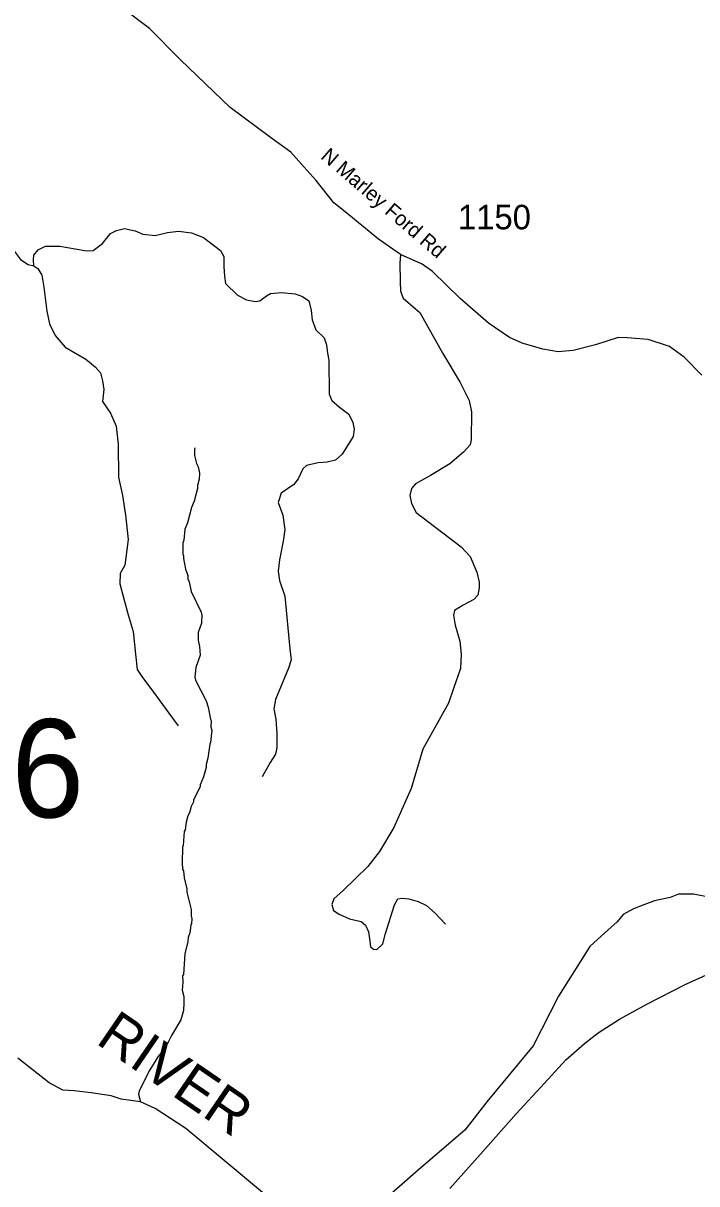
# Model space of a CAD drawing. Extents: x 1248224 to 1454986, y 825081 to 985870.
# Drawn here: x 1309798 to 1313231, y 862920 to 868831 of the extents above; entities that cross this region are included whole.
import ezdxf

# ---------------------------------------------------------------- set-up
doc = ezdxf.new("R2010")
doc.units = 0
for name, color, linetype in [('Exist Hydrographic Misc Water Feature', 7, 'Continuous'), ('Exist Hydrographic River Shore', 7, 'Continuous'), ('Exist Hydrographic River Shore Label', 7, 'Continuous'), ('Exist Road Non-System Type 51', 7, 'Continuous'), ('Exist Road Primary NC Attributed', 7, 'Continuous'), ('Exist Road Secondary Type 41 Attributed', 7, 'Continuous'), ('Exist Road Secondary Type 51 Label', 7, 'Continuous'), ('Exist Road Secondary Type 51 Number Label', 7, 'Continuous')]:
    doc.layers.add(name, color=color, linetype=linetype)

msp = doc.modelspace()

# ---------------------------------------------------------------- linework, layer by layer
at = {"layer": 'Exist Hydrographic Misc Water Feature'}
for points in [[(1310675.6, 866668.2), (1310671.5, 866660.3), (1310670.8, 866628.4), (1310681.9, 866588.1), (1310689.5, 866571.9), (1310696.8, 866539.7), (1310696, 866507.9), (1310687.3, 866476), (1310687, 866460), (1310669.6, 866396.4), (1310656.8, 866364.7), (1310635, 866285.3), (1310622.3, 866253.6), (1310617, 866197.7), (1310612.7, 866181.8), (1310611.5, 866125.9), (1310615.3, 866117.8), (1310614.9, 866103.8), (1310625.7, 866049.6), (1310637, 866017.3), (1310636.6, 866001.3), (1310644.3, 865985.1), (1310655.1, 865936.9), (1310704.8, 865831.7), (1310708.4, 865815.6), (1310707.5, 865775.6), (1310690.4, 865728.1), (1310689.5, 865688.1), (1310696.8, 865656), (1310699.8, 865611.9), (1310678.4, 865548.4), (1310673.3, 865500.5), (1310676.9, 865484.4), (1310730.6, 865379.2), (1310741.8, 865347), (1310752.4, 865286.7), (1310756.2, 865278.6), (1310755.5, 865246.6), (1310759.2, 865230.5), (1310753.8, 865166.7), (1310749.6, 865158.8), (1310739.9, 865087.1), (1310731.2, 865055.3), (1310730.9, 865039.3), (1310717.8, 864991.5), (1310700.9, 864951.9), (1310700.7, 864943.9), (1310667.1, 864872.8), (1310666.9, 864864.8), (1310654.4, 864841.1), (1310645.6, 864809.3), (1310637.3, 864793.4), (1310628.6, 864761.6), (1310623.7, 864721.8), (1310619.5, 864713.9), (1310613.8, 864642), (1310609.7, 864634.1), (1310607.9, 864554.2), (1310611.1, 864522.1), (1310614.9, 864514), (1310618.1, 864478), (1310632.9, 864421.7), (1310632.5, 864405.7), (1310654.5, 864317.2), (1310653.8, 864285.2), (1310657.4, 864269.1), (1310656.9, 864245.1), (1310652.7, 864237.2), (1310647.9, 864197.3), (1310639.2, 864173.6), (1310637.2, 864152.8)], [(1310637.2, 864152.8), (1310621.4, 864090), (1310615, 863986.1), (1310610.8, 863978.2), (1310612.2, 863946.1), (1310609.2, 863906.3), (1310616.5, 863874.1), (1310617.8, 863842.1), (1310614.8, 863802.2), (1310601.8, 863754.4), (1310554, 863675.6), (1310531, 863628.1), (1310510.2, 863596.6), (1310485.6, 863567.2), (1310439.9, 863494.3), (1310389.6, 863391.5), (1310385.2, 863375.6), (1310397, 863337.1)]]:
    msp.add_lwpolyline(points, dxfattribs=at)
at = {"layer": 'Exist Hydrographic River Shore'}
for points in [[(1313301.2, 864377.4), (1313214.8, 864394), (1313138.3, 864394), (1313095, 864377.4), (1313015.2, 864360.7), (1312962, 864340.8), (1312908.8, 864320.8), (1312855.6, 864290.8), (1312825.6, 864254.2), (1312762.4, 864197.7), (1312686, 864127.8), (1312526.3, 863874.8), (1312397.7, 863622.9), (1312161.6, 863336.6), (1312048.5, 863193.5), (1311812.4, 862990.5), (1311536.9, 862748.4)], [(1311018.1, 862874.9), (1310626.5, 863200.6), (1310470.2, 863303.8), (1310397, 863337.1), (1310297.2, 863350.4), (1310247.3, 863367), (1310144.2, 863383.7), (1310057.8, 863393.6), (1310001.2, 863397), (1309931.4, 863433.6), (1309771.7, 863560.1)]]:
    msp.add_lwpolyline(points, dxfattribs=at)
at = {"layer": 'Exist Road Non-System Type 51'}
for points in [[(1309558, 867859.6), (1309723.3, 867707.8), (1309785.3, 867627.7), (1309823.3, 867601.7), (1309853.3, 867595.7)], [(1309853.3, 867595.7), (1309850.5, 867624.8), (1309852.5, 867648.8), (1309874.5, 867676.8), (1309912.5, 867694.9), (1309984.5, 867694.9), (1310062.5, 867680.8), (1310122.5, 867670.8), (1310154.5, 867672.8), (1310202.5, 867708.9), (1310242.5, 867758.9), (1310274.5, 867774.9), (1310314.5, 867784.9), (1310368.5, 867772.9), (1310408.5, 867756.9), (1310470.5, 867748.9), (1310534.5, 867764.9), (1310590.5, 867770.9), (1310656.5, 867762.9), (1310716.5, 867738.9), (1310804.5, 867672.8), (1310820.5, 867642.8), (1310820.1, 867591.6), (1310824.1, 867541.5), (1310830.1, 867505.5), (1310890.1, 867445.5), (1310936.1, 867421.4), (1310980.1, 867413.4), (1311004.1, 867417.4), (1311038.1, 867441.5), (1311058.1, 867453.5), (1311114.1, 867459.5), (1311184.1, 867451.5), (1311222.1, 867439.5), (1311254.1, 867417.4), (1311265.8, 867368.1), (1311271.8, 867320.1), (1311289.8, 867268.1), (1311331.8, 867228), (1311343.8, 867192), (1311349.8, 867150), (1311355.8, 867114), (1311357.8, 866941.8), (1311371.8, 866909.8), (1311409.8, 866875.8), (1311457.8, 866839.7), (1311477.8, 866797.7), (1311485.8, 866763.7), (1311479.8, 866725.7), (1311423.8, 866635.6), (1311389.8, 866605.6), (1311347.8, 866595.6), (1311301.8, 866591.6), (1311241.8, 866577.5), (1311223.8, 866561.5), (1311199.8, 866509.5), (1311177.9, 866480.4), (1311113.9, 866436.4), (1311097.9, 866390.3), (1311121.9, 866324.3), (1311131.9, 866252.2), (1311123.9, 866192.2), (1311103.9, 866098.1), (1311097.9, 866040.1), (1311103.9, 865992), (1311131.9, 865912), (1311157.8, 865643.6), (1311163.8, 865587.5), (1311149.8, 865545.5), (1311083.8, 865385.4), (1311075.8, 865339.3), (1311085.8, 865285.3), (1311091.8, 865211.2), (1311091.8, 865141.2), (1311083.8, 865107.2), (1311057.8, 865065.1), (1311015.8, 864993.1)], [(1311721.9, 867653.1), (1311717.7, 867607.9), (1311719.7, 867515.8), (1311721.7, 867465.8), (1311735.7, 867429.8), (1311759.7, 867407.8), (1311819.7, 867357.7), (1311937.7, 867147.6), (1312025.7, 867001.4)], [(1309853.3, 867595.7), (1309873, 867581.6), (1309893, 867547.6), (1309903, 867485.5), (1309919, 867363.4), (1309933, 867299.4), (1309961, 867239.4), (1310013, 867181.3), (1310117, 867119.3), (1310165, 867081.2), (1310193, 867049.2), (1310203, 867009.2), (1310209, 866965.2), (1310203, 866903.1), (1310242.6, 866844.8), (1310272.6, 866778.8), (1310282.6, 866686.7), (1310284.6, 866518.6), (1310304.6, 866424.5), (1310320.6, 866324.4), (1310332.6, 866200.3), (1310320.6, 866096.2), (1310316.6, 866070.2), (1310292.6, 866028.2), (1310290.8, 865974.9), (1310310.8, 865898.9), (1310332.8, 865816.8), (1310358.8, 865732.7), (1310370.8, 865616.7), (1310378.8, 865538.6), (1310406.8, 865498.6), (1310448.8, 865442.5), (1310540.6, 865317.4), (1310588.6, 865251.3)], [(1312025.7, 867001.4), (1312071.7, 866909.4), (1312083.7, 866851.3), (1312081.7, 866709.2), (1312077, 866682.7), (1312043, 866646.7), (1311973, 866586.7), (1311875, 866526.6), (1311797, 866484.6), (1311777, 866460.6), (1311769, 866424.5), (1311777, 866384.5), (1311801, 866338.5), (1312031, 866164.3), (1312077, 866114.3), (1312111, 866034.2), (1312123, 865984.2), (1312123, 865954.2), (1312115, 865918.1), (1312095, 865896.1), (1312041, 865866.1), (1311997.1, 865838.9), (1311991.1, 865814.9), (1311999.1, 865764.9), (1312023.1, 865682.8), (1312031.1, 865616.8), (1312027.1, 865544.7), (1311991.1, 865442.6), (1311965.2, 865367.6), (1311835.2, 865133.4), (1311775.2, 864933.2), (1311687.4, 864733.9), (1311613.4, 864611.8), (1311555.4, 864535.8), (1311429.4, 864413.7), (1311381.4, 864371.6), (1311371.4, 864341.6), (1311379.4, 864311.6), (1311409.4, 864293.6), (1311461.4, 864269.6), (1311521.4, 864255.5), (1311543.4, 864237.5), (1311557.4, 864203.5), (1311565.1, 864154.6), (1311569.1, 864126.5), (1311583.1, 864114.5), (1311601.1, 864112.5), (1311631.1, 864142.6), (1311645.1, 864194.6), (1311691.1, 864340.7), (1311707.1, 864370.7), (1311729.1, 864374.7), (1311763.1, 864370.7), (1311811.1, 864356.7), (1311853.1, 864336.7), (1311897.1, 864298.7), (1311951.1, 864242.6)]]:
    msp.add_lwpolyline(points, dxfattribs=at)
at = {"layer": 'Exist Road Primary NC Attributed'}
msp.add_lwpolyline([(1311973.4, 862895.3), (1312128.7, 863070.8), (1312310.2, 863276.3), (1312454.4, 863431.8), (1312563.2, 863551.7), (1312658.6, 863633.9), (1312729, 863688.6), (1312837.7, 863757.5), (1312977.5, 863835.2), (1313172.8, 863935.2), (1313390.3, 864032.9)], dxfattribs=at)
at = {"layer": 'Exist Road Secondary Type 41 Attributed'}
msp.add_lwpolyline([(1313257.6, 867037.3), (1313166.9, 867129.8), (1313092.7, 867184.2), (1312983.8, 867218.9), (1312876.6, 867228.8), (1312830.5, 867230.5), (1312715, 867192.5), (1312601.2, 867164.4), (1312525.3, 867156.2), (1312446.2, 867171), (1312340.6, 867200.7), (1312276.3, 867230.5), (1312169.7, 867303.7), (1312024.6, 867429.2), (1311884.4, 867566.2), (1311831.6, 867604.2), (1311721.9, 867653.1), (1311609.7, 867730.6), (1311439.8, 867869.3), (1311382.1, 867915.5), (1311291.4, 868029.4), (1311231, 868097.8), (1311161.8, 868173.7), (1311059.5, 868248), (1310853.3, 868401.5), (1310599.9, 868643.3), (1310441.6, 868803.4), (1310014.9, 869126)], dxfattribs=at)

# ---------------------------------------------------------------- texts
at = {"layer": 'Exist Hydrographic River Shore Label'}
msp.add_text('RIVER', height=210, rotation=325.61064, dxfattribs=at).set_placement((1310162.9, 863638.2))
at = {"layer": 'Exist Road Secondary Type 51 Label'}
msp.add_text('N Marley Ford Rd', height=75, rotation=319.27479, dxfattribs=at).set_placement((1311310.4, 868144.9))
at = {"layer": 'Exist Road Secondary Type 51 Number Label'}
for s, height, p in [('1150', 125, (1312014.1, 867780.6)), ('1136', 500, (1308622.1, 864785.7))]:
    msp.add_text(s, height=height, dxfattribs=at).set_placement(p)

doc.saveas('drawing.dxf')
